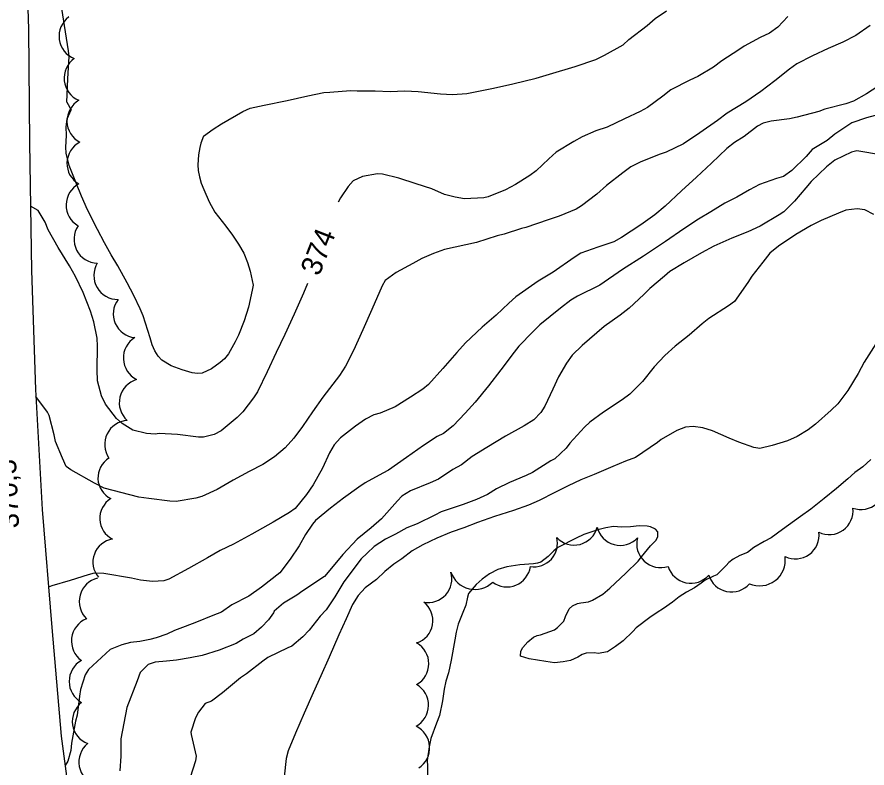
# Model space of a CAD drawing. Extents: x 287698 to 290158, y 5234163 to 5237182.
# Drawn here: x 287889.1 to 288012, y 5234840.6 to 5234949.2 of the extents above; entities that cross this region are included whole.
import ezdxf

# ---------------------------------------------------------------- set-up
doc = ezdxf.new("R2010")
doc.units = 0
for name, color, linetype in [('Niveau 1', 7, 'Continuous'), ('Niveau 2', 7, 'Continuous'), ('Niveau 21', 7, 'Continuous'), ('Niveau 3', 7, 'Continuous'), ('Niveau 4', 7, 'Continuous'), ('Niveau 44', 7, 'Continuous')]:
    doc.layers.add(name, color=color, linetype=linetype)

msp = doc.modelspace()

# ---------------------------------------------------------------- linework, layer by layer
at = {"layer": 'Niveau 1'}
for points in [[(288014.36, 5234939.66), (288011.89, 5234938.05), (288009.99, 5234937), (288008.91, 5234936.63), (288005.84, 5234935.85), (288005, 5234935.53), (288001.87, 5234934.68), (288000.73, 5234934.45), (287998.11, 5234934.13), (287996.93, 5234933.81), (287996.14, 5234933.37), (287994.18, 5234931.92), (287992.8, 5234931.05), (287991.7, 5234930.15), (287989.46, 5234928.05), (287987.29, 5234926.03), (287985.16, 5234924.06), (287982.76, 5234921.81), (287981.3, 5234920.58), (287979.25, 5234919.13), (287976.47, 5234917.28), (287975.35, 5234916.67), (287973.03, 5234915.91), (287970.6, 5234915.03), (287969.63, 5234914.39), (287966.57, 5234912.29), (287964.42, 5234911), (287961.21, 5234908.75), (287960.16, 5234907.8), (287958.33, 5234906.06), (287956.32, 5234904.34), (287953.9, 5234902.07), (287952.66, 5234900.68), (287950.66, 5234898.36), (287948.55, 5234896.06), (287947.77, 5234895.36), (287945.98, 5234894.21), (287943.75, 5234892.84), (287941.61, 5234891.92), (287940.66, 5234891.69), (287939.47, 5234891.05), (287938.01, 5234890.02), (287935.85, 5234888.34), (287934.94, 5234887.34), (287934.27, 5234886.18), (287933.23, 5234883.94), (287931.92, 5234881.55)], [(287931.92, 5234881.55), (287930.93, 5234880.16), (287929.29, 5234878.14), (287928.5, 5234877.56), (287926.13, 5234876.18), (287923.03, 5234874.41), (287920.39, 5234872.99), (287918.47, 5234872.05), (287916.63, 5234871.01), (287913.88, 5234869.47), (287911.02, 5234867.9), (287910.3, 5234867.68), (287908.68, 5234867.57), (287906.93, 5234867.79), (287905.65, 5234868.05)], [(287905.65, 5234868.05), (287901.66, 5234868.73), (287900.27, 5234868.77), (287899.39, 5234868.57), (287896.78, 5234867.71), (287894.15, 5234866.96), (287893.64, 5234866.78)]]:
    msp.add_lwpolyline(points, dxfattribs=at)
at = {"layer": 'Niveau 2'}
for points in [[(287896.3, 5234936.85), (287896.43, 5234940.21), (287896.65, 5234943.47), (287896.52, 5234944.28), (287895.95, 5234947.92), (287895.49, 5234951.02)], [(287916.05, 5234931.93), (287917.46, 5234932.97), (287918.64, 5234933.72), (287921.74, 5234935.53), (287922.78, 5234935.98), (287924.84, 5234936.41), (287928.14, 5234937.09), (287931.14, 5234937.79), (287933.45, 5234938.24), (287934.29, 5234938.29), (287937.29, 5234938.53), (287938.25, 5234938.49), (287940.88, 5234938.52), (287943.02, 5234938.41), (287945.17, 5234938.5), (287947.06, 5234938.39), (287950.33, 5234938.06), (287952.06, 5234937.97), (287954.12, 5234938.12), (287955.34, 5234938.37), (287957.97, 5234938.88), (287960.74, 5234939.52), (287964.14, 5234940.34), (287966.04, 5234940.92), (287969.77, 5234942.01), (287972.74, 5234943.03), (287973.99, 5234943.63), (287976.69, 5234945.17), (287977.51, 5234945.9), (287980.18, 5234947.96), (287981.34, 5234948.97), (287982.96, 5234950.08)], [(288000.51, 5234949.25), (287999.05, 5234947.72), (287997.87, 5234946.83), (287996.53, 5234946.21), (287994.18, 5234944.94), (287993.45, 5234944.42), (287990.99, 5234942.83), (287989.77, 5234941.9), (287987.51, 5234940.57), (287986.36, 5234940.04), (287983.61, 5234938.62), (287982.43, 5234937.75), (287980.21, 5234936.1), (287979.16, 5234935.5), (287976.88, 5234934.45), (287974.38, 5234933.27), (287972.78, 5234932.72), (287970.77, 5234931.87), (287969.59, 5234931.17), (287967.04, 5234929.65), (287965.95, 5234928.69), (287964.14, 5234926.92), (287963.24, 5234926.25), (287961.15, 5234924.94), (287959.68, 5234924.21), (287957.18, 5234923.18), (287956.55, 5234923.04), (287953.79, 5234922.91), (287952.41, 5234923.11), (287950.9, 5234923.53), (287949.04, 5234924.32), (287946.81, 5234925.07), (287944.3, 5234925.87), (287941.93, 5234926.47), (287941.22, 5234926.51), (287939.01, 5234926.1), (287937.7, 5234925.49), (287936.95, 5234924.65), (287935.83, 5234923.04), (287935.53, 5234922.4)], [(288012.42, 5234947.92), (288010.33, 5234946.49), (288008.44, 5234945.53), (288006.32, 5234944.64), (288004.06, 5234943.57), (288001.83, 5234942.42), (288000.73, 5234941.65), (287998.63, 5234939.93), (287996.6, 5234938.38), (287994.43, 5234936.89), (287991.73, 5234935.25), (287990.33, 5234934.21), (287987.78, 5234932.41), (287985.45, 5234930.84), (287982.94, 5234929.62), (287981.9, 5234929.32), (287979.17, 5234928.21), (287977.84, 5234927.53), (287976.64, 5234926.65), (287974.28, 5234924.8), (287972.88, 5234923.56), (287970.7, 5234921.86), (287969.9, 5234921.4), (287967.47, 5234920.39), (287965.85, 5234919.86), (287962.62, 5234918.74), (287962.02, 5234918.62), (287959.49, 5234917.76), (287958.49, 5234917.52), (287955.49, 5234916.58), (287953.99, 5234916.23), (287950.87, 5234915.56), (287949.28, 5234915.01), (287947.59, 5234914.25), (287946.33, 5234913.52), (287943.9, 5234912.22), (287942.33, 5234911.07), (287941.89, 5234910.3), (287940.36, 5234906.88), (287939.07, 5234903.97), (287937.73, 5234900.98), (287936.58, 5234898.69), (287935.73, 5234897.37), (287933.3, 5234894.22), (287931.79, 5234892.09), (287930.36, 5234889.98), (287929.09, 5234888.31), (287927.84, 5234886.89), (287926.3, 5234885.62), (287924.62, 5234884.51), (287922.66, 5234883.49), (287920.32, 5234882.22), (287918.01, 5234880.9), (287915.81, 5234879.89), (287914.96, 5234879.63)], [(287896.3, 5234936.85), (287896.92, 5234935.77)], [(287916.05, 5234931.93), (287915.68, 5234930.95), (287915.5, 5234930.32), (287915.31, 5234929.25), (287915.21, 5234927.81), (287915.28, 5234926.97), (287915.45, 5234926.08), (287915.72, 5234925.14), (287916.08, 5234924.22), (287916.88, 5234922.48), (287917.71, 5234920.97), (287918.21, 5234920.27), (287919.3, 5234918.93), (287920.23, 5234917.64), (287921.1, 5234916.34), (287921.88, 5234915.02), (287922.41, 5234913.7), (287922.81, 5234912.43), (287923.23, 5234910.43), (287923.1, 5234909.71), (287922.56, 5234907.21), (287921.94, 5234905.26), (287921.12, 5234903.18), (287920.65, 5234902.2), (287919.66, 5234900.47), (287919.09, 5234899.78), (287918.47, 5234899.22), (287917.21, 5234898.33), (287915.86, 5234897.71), (287915.16, 5234897.63), (287914.43, 5234897.74), (287912.98, 5234898.17), (287911.37, 5234898.77), (287910.02, 5234899.56), (287909.5, 5234900.13), (287909.03, 5234900.9), (287908.65, 5234901.78), (287908.33, 5234902.81), (287907.33, 5234905.98), (287906.91, 5234906.99), (287905.97, 5234908.92), (287905.02, 5234910.75), (287903.66, 5234913.22), (287902.71, 5234914.81), (287901.73, 5234916.55), (287900.72, 5234918.45), (287899.28, 5234921.28), (287898.42, 5234923.26), (287897.68, 5234925.08), (287896.63, 5234927.71), (287896.19, 5234929.5), (287896.17, 5234930.37), (287896.27, 5234932.05), (287896.22, 5234933.29), (287896.34, 5234934.44), (287896.92, 5234935.77), (287896.92, 5234935.77)], [(288013.14, 5234934.95), (288011.9, 5234934.62), (288009.75, 5234933.86), (288007.31, 5234932.26), (288006.18, 5234931.32), (288004.04, 5234930.04), (288003.14, 5234928.99), (288001.11, 5234926.99), (287999.88, 5234926.14), (287998.86, 5234925.81), (287996.4, 5234924.94), (287994.97, 5234924.19), (287993.13, 5234923.12), (287991.39, 5234922.27), (287989.36, 5234920.99), (287987.62, 5234919.93), (287985.47, 5234918.55), (287982.83, 5234916.74), (287979.67, 5234914.61), (287976.61, 5234912.7), (287973.35, 5234910.43), (287970.13, 5234908.83), (287969.16, 5234908.26), (287967.63, 5234907.08), (287964.66, 5234904.68), (287963.64, 5234903.66), (287961.65, 5234901.58), (287960.97, 5234900.72), (287959.03, 5234898.18), (287957.22, 5234895.85), (287955.33, 5234893.48)], [(288014.18, 5234929.2), (288010.46, 5234929.82), (288009.69, 5234929.63), (288007.3, 5234928.49), (288006.09, 5234927.51), (288003.9, 5234925.4), (288003.09, 5234924.5), (288001.49, 5234922.57), (287999.93, 5234921.03), (287999.27, 5234920.6), (287996.52, 5234918.92), (287994.75, 5234918.1), (287992.43, 5234917.21), (287989.79, 5234916.05), (287988.05, 5234915.08), (287985.51, 5234913.66), (287983.46, 5234912.38), (287982.67, 5234911.72), (287980.56, 5234909.92), (287979.71, 5234909.04), (287977.56, 5234907.09), (287976.27, 5234906.1), (287973.97, 5234904.44), (287972.89, 5234903.5), (287970.77, 5234901.68), (287969.35, 5234900.29)], [(287907.8, 5234888.98), (287905.86, 5234889.45), (287904.28, 5234890.43), (287903.49, 5234891.12), (287901.9, 5234893.2), (287901.29, 5234894.41), (287900.73, 5234896.61), (287900.69, 5234898.16), (287900.75, 5234901.62), (287900.66, 5234902.73), (287900.19, 5234905.13), (287899.71, 5234906.67), (287898.66, 5234909.35), (287897.57, 5234911.65), (287896.68, 5234913.21), (287895.04, 5234915.88), (287893.61, 5234918.43), (287893.16, 5234919.53), (287892.14, 5234921.2), (287891.04, 5234921.85)], [(288012.96, 5234920.61), (288011.66, 5234921.29), (288010.51, 5234921.46), (288008.91, 5234921.25), (288007.84, 5234920.81), (288005.31, 5234919.76), (288003.9, 5234919.06), (288001.68, 5234917.75), (287999.16, 5234916.07), (287997.9, 5234915.05), (287996.91, 5234913.76), (287995.29, 5234911.71), (287994.71, 5234910.81), (287992.78, 5234908.07), (287991.92, 5234907.42), (287989.1, 5234905.58), (287988.15, 5234904.84), (287986.26, 5234903.2), (287984.22, 5234901.62), (287982.74, 5234900.26), (287981.2, 5234898.62), (287979.51, 5234896.5), (287977.68, 5234894.64), (287976.57, 5234893.82), (287973.85, 5234892.05), (287971.87, 5234890.62), (287971.14, 5234889.9), (287968.99, 5234887.58), (287968.48, 5234886.86), (287966.83, 5234885.33), (287966.24, 5234885), (287963.58, 5234883.36), (287962.69, 5234882.92), (287960.27, 5234881.91), (287958.39, 5234880.98), (287957.11, 5234880.16), (287955.53, 5234879.42), (287953.56, 5234878.72), (287950.38, 5234877.64), (287949.48, 5234877.15), (287946.91, 5234875.9), (287945.44, 5234875.32), (287943.8, 5234874.44), (287942.37, 5234873.69), (287940.74, 5234872.63), (287939.72, 5234871.68), (287938.82, 5234870.84), (287936.32, 5234867.55), (287935.03, 5234865.38), (287933.76, 5234863.5), (287932.91, 5234862.58), (287931.32, 5234860.55)], [(287931.08, 5234910.65), (287930.52, 5234909.28), (287929.17, 5234906.2), (287927.82, 5234903.3), (287926.56, 5234900.66), (287925.25, 5234897.91), (287923.85, 5234894.99), (287923.29, 5234894.13), (287921.73, 5234892.12), (287920.9, 5234891.3), (287918.61, 5234889.38), (287917.61, 5234888.82), (287916.06, 5234888.44), (287915.31, 5234888.45), (287912.28, 5234888.82), (287909.66, 5234888.96), (287909.05, 5234888.86), (287907.8, 5234888.98)], [(288013.24, 5234901.94), (288011.53, 5234899.27), (288010.67, 5234897.67), (288009.17, 5234895.2), (288007.75, 5234893.26), (288006.78, 5234892.36), (288004.53, 5234890.3), (288003.46, 5234889.49), (288001.87, 5234888.53), (288000.44, 5234887.93), (287998.25, 5234887.23), (287996.47, 5234886.83), (287995.61, 5234886.95), (287993.43, 5234887.7), (287992.01, 5234888.32), (287989.64, 5234889.34), (287988.2, 5234889.78), (287986.82, 5234890.01), (287985.7, 5234889.88), (287984.46, 5234889.43), (287982.18, 5234888.1), (287981.68, 5234887.66), (287978.48, 5234885.52), (287977.04, 5234884.97), (287975.2, 5234884.22), (287972.53, 5234883.04), (287970.59, 5234882.27), (287968.75, 5234881.41), (287966.81, 5234880.45), (287964.55, 5234879.27), (287963.03, 5234878.62), (287960.87, 5234877.86), (287958.1, 5234876.98), (287955.64, 5234876.11), (287953.7, 5234875.35), (287951.85, 5234874.7), (287949.8, 5234873.84), (287947.75, 5234872.87), (287946.22, 5234872.01), (287944.7, 5234870.85), (287943.57, 5234870.11), (287942.25, 5234869.05), (287941.04, 5234867.89), (287939.4, 5234866.69), (287938.43, 5234865.55), (287937.6, 5234864.25), (287936.66, 5234862.18), (287935.63, 5234859.9), (287934.2, 5234856.67), (287933, 5234853.94), (287931.91, 5234851.47), (287930.62, 5234848.55), (287929.35, 5234845.67)], [(287969.35, 5234900.29), (287968.5, 5234899.16), (287967.37, 5234897.17), (287966.55, 5234895.38), (287965.41, 5234892.92), (287964.82, 5234892.02), (287963.79, 5234890.97), (287962.4, 5234890.07), (287959.72, 5234888.58), (287957, 5234886.96), (287954.88, 5234885.64), (287953.32, 5234884.45), (287952.11, 5234883.78), (287950.02, 5234882.38), (287948.79, 5234881.86), (287945.97, 5234880.68), (287944.73, 5234879.91), (287944.08, 5234879.23), (287941.76, 5234876.66), (287940.3, 5234875.36), (287938.27, 5234873.69), (287936.19, 5234871.49), (287935.28, 5234870.36), (287933.53, 5234868.31), (287930.43, 5234866.24), (287929.53, 5234865.61), (287927.59, 5234864.44), (287926.26, 5234863.28), (287926.16, 5234863.07), (287925.46, 5234862.03), (287924.45, 5234860.98), (287923.33, 5234860.02), (287921.8, 5234859.27), (287920.78, 5234858.63), (287918.33, 5234857.66), (287915.86, 5234856.89), (287914.11, 5234856.55), (287912.15, 5234856.2), (287910.71, 5234856.07), (287909.07, 5234855.94), (287908.04, 5234855.61), (287906.92, 5234854.45), (287906.44, 5234853.21), (287904.96, 5234849.36), (287904.1, 5234844.86), (287904.12, 5234842.34), (287903.98, 5234840.24)], [(287906.69, 5234879.75), (287901.7, 5234881.07), (287900.29, 5234881.8), (287896.89, 5234883.7), (287896.21, 5234884.22), (287895.68, 5234885.43), (287894.66, 5234887.83), (287894.45, 5234888.77), (287893.74, 5234891.56), (287893.5, 5234892.04), (287891.82, 5234894.31)], [(287955.33, 5234893.48), (287953.89, 5234891.91), (287952.12, 5234890.06), (287950.73, 5234888.97), (287949.81, 5234888.53), (287947.84, 5234887.24), (287945.4, 5234885.49), (287942.78, 5234883.68), (287941.99, 5234883.25), (287939.43, 5234881.84), (287938.49, 5234881.22), (287936.29, 5234879.65), (287934.43, 5234878.2), (287932.22, 5234876.38), (287931.8, 5234875.88), (287930.8, 5234874.37), (287929.9, 5234872.76), (287928.57, 5234870.81), (287927.06, 5234868.83), (287924.44, 5234866.75), (287922.61, 5234865.47), (287920.16, 5234864.19), (287918.63, 5234863.13), (287917.4, 5234862.69), (287915.05, 5234861.73), (287913.41, 5234861.07), (287911.87, 5234860.52), (287910.74, 5234859.99), (287909.21, 5234859.44), (287908.28, 5234859.22), (287906.84, 5234858.89), (287905.5, 5234858.75), (287904.27, 5234858.42), (287904.02, 5234858.33), (287902.56, 5234857.75)], [(287914.96, 5234879.63), (287912.12, 5234879.15), (287911.19, 5234879.19), (287908.16, 5234879.58), (287906.69, 5234879.75)], [(287931.32, 5234860.55), (287930.39, 5234859.57), (287928.84, 5234858.25), (287928.22, 5234857.99), (287925.36, 5234856.61), (287924.65, 5234856.08), (287922.29, 5234854.23), (287921.4, 5234853.65), (287918.79, 5234851.47), (287917.23, 5234850.28), (287916.31, 5234849.93), (287915.31, 5234848.72), (287914.9, 5234847.86), (287914.22, 5234845.83), (287914.25, 5234845.47), (287914.99, 5234842.36), (287914.89, 5234841.65), (287914.13, 5234839.28)], [(287902.56, 5234857.75), (287899.43, 5234854.86), (287898.97, 5234854.09), (287898.25, 5234851.96), (287898.15, 5234851.01), (287897.78, 5234848.25), (287897.56, 5234847.41), (287896.96, 5234844.24), (287896.88, 5234843.15), (287896.46, 5234841.63), (287896.05, 5234840.98)], [(287929.35, 5234845.67), (287928.28, 5234843.09), (287928.02, 5234842.01), (287927.69, 5234839.33)]]:
    msp.add_lwpolyline(points, dxfattribs=at)
at = {"layer": 'Niveau 21'}
msp.add_lwpolyline([(287889.3, 5235042.17), (287889.19, 5235024.7), (287889.22, 5235008.43), (287889.74, 5234987.25), (287890.14, 5234967.08), (287890.75, 5234947.42), (287890.9, 5234930.98), (287891.19, 5234912.55), (287891.76, 5234895.35), (287892.71, 5234877.98), (287894.12, 5234860.95), (287895.48, 5234845.24), (287897.65, 5234828.96), (287899.84, 5234812.47), (287901.74, 5234800.44)], dxfattribs=at)
at = {"layer": 'Niveau 4'}
for points in [[(288012.51, 5234885.2), (288011.34, 5234884.18), (288010.21, 5234883.32), (288009.16, 5234882.44), (288007.56, 5234881.02), (288005.78, 5234879.58), (288003.81, 5234878.04), (288002.36, 5234876.98), (287999.76, 5234875.08), (287998.08, 5234873.91), (287997.11, 5234873.36), (287995.61, 5234872.49)], [(287995.61, 5234872.49), (287994.67, 5234871.79), (287993.56, 5234871.36), (287992.63, 5234870.82), (287991.98, 5234870.32), (287991.58, 5234869.88), (287990.23, 5234868.57), (287989.75, 5234868.37), (287988.54, 5234867.77), (287987.97, 5234867.32), (287987.02, 5234866.66), (287985.86, 5234866.06), (287984.8, 5234865.39), (287983.84, 5234864.6), (287982.56, 5234863.66), (287981.61, 5234863.11), (287980.58, 5234862.38), (287978.57, 5234860.87), (287978.12, 5234860.36), (287976.69, 5234859.02), (287975.61, 5234858.17), (287974.44, 5234857.4), (287973.08, 5234857.19), (287972.58, 5234857.28), (287971.38, 5234857.23), (287970.76, 5234857.04), (287970.16, 5234856.66), (287969.1, 5234856.19), (287968.02, 5234855.95), (287966.79, 5234855.82), (287965.55, 5234856.04), (287963.12, 5234856.42), (287961.85, 5234856.81), (287961.94, 5234857.5), (287962.22, 5234858.03), (287962.91, 5234858.88), (287963.76, 5234859.56), (287964.27, 5234859.78), (287964.77, 5234859.89), (287966.77, 5234860.61), (287967.2, 5234860.94), (287968.13, 5234861.84), (287968.36, 5234862.53), (287968.92, 5234863.64), (287969.38, 5234864.05), (287970.09, 5234864.41), (287970.61, 5234864.48), (287971.72, 5234864.65), (287972.27, 5234864.88), (287973.78, 5234865.73), (287974.77, 5234866.63), (287977.09, 5234868.78), (287978.89, 5234870.53), (287979.34, 5234871.13), (287980.64, 5234872.72), (287981.43, 5234873.52), (287981.7, 5234874.06), (287981.71, 5234874.74), (287981.4, 5234875.16), (287980.68, 5234875.47), (287980.17, 5234875.56), (287979.01, 5234875.63), (287977.76, 5234875.47), (287976.46, 5234875.44), (287975.29, 5234875.51), (287974.21, 5234875.35), (287973.06, 5234875.05), (287971.03, 5234874.39), (287969.92, 5234873.84), (287967.28, 5234872.49), (287966.69, 5234872), (287965.88, 5234871.19), (287964.81, 5234870.4), (287964.31, 5234870.22), (287963.74, 5234870.15), (287961.77, 5234869.98), (287959.87, 5234869.71), (287958.59, 5234869.31), (287957.38, 5234868.69), (287956.33, 5234867.94), (287955.44, 5234867.13), (287954.36, 5234865.84), (287954.21, 5234865.32), (287953.99, 5234864.17), (287953.54, 5234863.12), (287952.86, 5234861.42), (287952.56, 5234860.26), (287952.36, 5234859.13), (287951.85, 5234856.21), (287951.47, 5234854.38), (287951.08, 5234853.2), (287950.83, 5234852), (287950.58, 5234850.32), (287950.17, 5234848.22), (287949.72, 5234847.12), (287948.9, 5234844.89), (287948.68, 5234843.67), (287948.4, 5234841.72), (287948.41, 5234840.89), (287948.43, 5234837.55)]]:
    msp.add_lwpolyline(points, dxfattribs=at)
at = {"layer": 'Niveau 44'}
for centre, radius, start, end in [((287899.38, 5234940.33), 3.47, 125.4111, 247.0816), ((287899.79, 5234934.14), 3.47, 120.4592, 242.1877), ((287899.77, 5234928.01), 3.45, 117.6018, 239.5482), ((287899.65, 5234921.99), 3.46, 118.1074, 239.9987), ((287900.8, 5234917.07), 3.47, 146.2688, 268.2978), ((287903.66, 5234911.81), 3.46, 148.8786, 270.7756), ((287900.45, 5234858.98), 3.48, 112.3474, 234.0346), ((287900.1, 5234853.14), 3.47, 119.1714, 241.0173)]:
    msp.add_arc(centre, radius, start, end, dxfattribs=at)
for centre, major_axis, ratio, start_param, end_param in [((287898.64, 5234946.39), (2.14, -2.73), 0.999995, 3.115613, 5.244762), ((287906.44, 5234906.26), (-3.15, -1.37), 0.999994, 5.221476, 7.350846), ((287907.96, 5234899.88), (-3.49, -0.03), 0.997265, 5.257396, 7.374716), ((287907.38, 5234893.43), (-3.41, 0.81), 0.992433, 5.23518, 7.350545), ((287905.28, 5234887.38), (-3.16, 1.55), 0.988864, 5.233501, 7.338486), ((287904.29, 5234882.57), (-3.49, -0.2), 0.973049, 5.231397, 7.312073), ((288011.08, 5234881.45), (1.31, -3.19), 0.999962, 5.547185, 7.67713), ((287904.55, 5234876.71), (-3.49, -0.2), 0.973049, 5.231397, 7.312073), ((288006.49, 5234877.81), (1.74, -2.97), 0.999498, 5.306188, 7.437315), ((287969.62, 5234876.26), (2.46, -2.37), 0.997931, 4.652324, 6.810935), ((287976.28, 5234876.23), (3.31, -0.89), 0.999011, 3.636853, 5.787925), ((288001.58, 5234874.3), (2.02, -2.8), 0.999649, 5.218462, 7.34881), ((287903.55, 5234870.34), (-3.29, 1.18), 0.973049, 5.231397, 7.312073), ((287963.8, 5234873.12), (2.9, -1.8), 0.99907, 5.118539, 7.08506), ((287982.09, 5234873.02), (1.49, -3.09), 0.998754, 4.01027, 6.161918), ((287996.44, 5234870.66), (1.66, -3.31), 0.9999, 5.405595, 7.530037), ((287959.9, 5234870.22), (3.42, 0.23), 0.999481, 4.004214, 6.07348), ((287986.5, 5234870.8), (-0.81, -3.37), 0.995535, 5.248254, 7.365741), ((287948.52, 5234867.97), (2.91, -1.81), 0.998662, 5.088327, 7.126276), ((287955.29, 5234870.12), (-1.36, -3.42), 0.999558, 5.420881, 7.432482), ((287992.37, 5234869.52), (-0.83, -3.35), 0.997448, 5.254514, 7.380795), ((287901.57, 5234864.69), (-3.13, 1.53), 0.999887, 5.40808, 7.533788), ((287945.79, 5234861.94), (3.15, -1.33), 0.995775, 5.429025, 7.587845), ((287945.16, 5234855.7), (3.46, -0.11), 0.99669, 5.254077, 7.372574), ((287945.12, 5234849.7), (3.46, -0.05), 0.999072, 5.223134, 7.344949), ((287900.58, 5234847.38), (-3.46, -0.52), 0.988262, 5.229254, 7.335704), ((287945.29, 5234843.54), (3.45, 0.22), 0.999995, 5.218899, 7.347248), ((287901.51, 5234841.48), (-3.44, -0.45), 0.998685, 5.270856, 7.396762)]:
    msp.add_ellipse(centre, major_axis=major_axis, ratio=ratio, start_param=start_param, end_param=end_param, dxfattribs=at)

# ---------------------------------------------------------------- texts
at = {"layer": 'Niveau 2'}
msp.add_text('374', height=3, rotation=68.623, dxfattribs=at).set_placement((287932.76, 5234911.6))
at = {"layer": 'Niveau 3'}
msp.add_text('370,5', height=3, rotation=92.5905, dxfattribs=at).set_placement((287889.4, 5234875.3))

doc.saveas('drawing.dxf')
